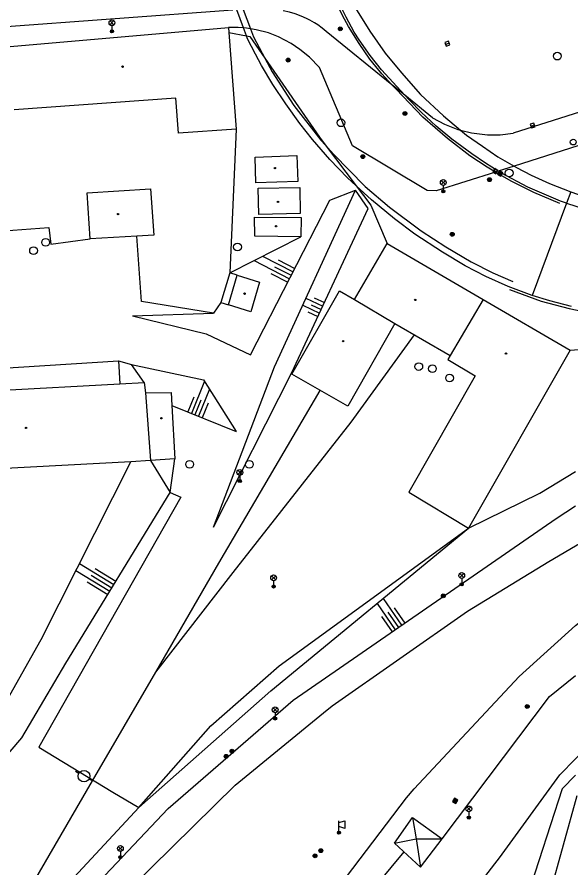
# Model space of a CAD drawing. Extents: x -598341 to -594502, y -1162301 to -1161406.
# Drawn here: x -597672.2 to -597600.6, y -1162026.4 to -1161916.5 of the extents above; entities that cross this region are included whole.
import ezdxf

# ---------------------------------------------------------------- set-up
doc = ezdxf.new("R2010")
doc.units = 0
for name, color, linetype in [('Vrstva 10', 7, 'Continuous'), ('Vrstva 11', 7, 'Continuous'), ('Vrstva 12', 7, 'Continuous'), ('Vrstva 13', 7, 'Continuous'), ('Vrstva 14', 7, 'Continuous'), ('Vrstva 15', 7, 'Continuous'), ('Vrstva 25', 7, 'Continuous'), ('Vrstva 27', 7, 'Continuous'), ('Vrstva 33', 7, 'Continuous'), ('Vrstva 39', 7, 'Continuous'), ('Vrstva 5', 7, 'Continuous'), ('Vrstva 7', 7, 'Continuous'), ('Vrstva 8', 7, 'Continuous'), ('Vrstva 9', 7, 'Continuous')]:
    doc.layers.add(name, color=color, linetype=linetype)

msp = doc.modelspace()

# ---------------------------------------------------------------- linework, layer by layer
at = {"layer": 'Vrstva 10'}
for p, q in [((-597644.28, -1161915.57), (-597693.4, -1161919.18)), ((-597642.91, -1161917.87), (-597643.77, -1161915.54)), ((-597642.53, -1161918.89), (-597642.91, -1161917.87)), ((-597642.38, -1161919.29), (-597642.53, -1161918.89)), ((-597623.74, -1161925.21), (-597632.23, -1161918.33)), ((-597622.06, -1161926.57), (-597623.74, -1161925.21)), ((-597618.47, -1161929.48), (-597622.06, -1161926.57)), ((-597601.18, -1161940.52), (-597601.94, -1161940.26))]:
    msp.add_line(p, q, dxfattribs=at)
for points in [[(-597622.06, -1161926.57), (-597623.09, -1161925.44), (-597625.07, -1161923.27), (-597626.54, -1161921.43), (-597627.96, -1161919.41), (-597628.61, -1161918.4), (-597629.66, -1161916.49), (-597630.59, -1161914.58), (-597631.44, -1161912.48)], [(-597632.23, -1161918.33), (-597632.75, -1161917.91), (-597633.32, -1161917.49), (-597633.75, -1161917.2), (-597634.32, -1161916.87), (-597634.77, -1161916.65), (-597635.46, -1161916.34), (-597636.24, -1161916.07), (-597636.96, -1161915.85), (-597637.78, -1161915.68)], [(-597566.59, -1161918.32), (-597608.06, -1161931.46)], [(-597628.37, -1161938.25), (-597629.45, -1161937.25), (-597631.74, -1161934.85), (-597633.99, -1161932.27), (-597635.62, -1161930.22), (-597637.42, -1161927.68), (-597639.12, -1161925.17), (-597640.56, -1161922.74), (-597641.35, -1161921.27), (-597642.38, -1161919.29)], [(-597610, -1161936.37), (-597611.62, -1161935.35), (-597613.42, -1161934.15), (-597615.97, -1161932.23), (-597618, -1161930.55), (-597619.94, -1161928.77), (-597621.48, -1161927.21), (-597622.06, -1161926.57)], [(-597618.47, -1161929.48), (-597616.93, -1161930.32), (-597615.2, -1161930.99), (-597614.85, -1161931.08)], [(-597614.85, -1161931.08), (-597613.45, -1161931.44), (-597611.4, -1161931.68), (-597609.74, -1161931.66), (-597608.06, -1161931.46)], [(-597601.94, -1161940.26), (-597606.19, -1161938.45), (-597609.59, -1161936.63), (-597610, -1161936.37)], [(-597601.18, -1161940.52), (-597597.71, -1161941.61), (-597594.15, -1161942.49), (-597590.47, -1161943.2), (-597586.95, -1161943.68), (-597583.85, -1161944.01), (-597581.21, -1161944.11), (-597579.11, -1161944.01), (-597576.77, -1161943.74), (-597573.33, -1161943.08), (-597570.98, -1161942.38), (-597569.02, -1161941.66), (-597567.03, -1161940.76), (-597565.92, -1161939.82), (-597564.66, -1161938.51), (-597563.87, -1161937.39), (-597563.29, -1161936.28)], [(-597605.63, -1161952.42), (-597608.71, -1161951.28), (-597611.58, -1161949.98), (-597614.26, -1161948.6), (-597617.19, -1161946.84), (-597620.78, -1161944.52), (-597623.41, -1161942.52), (-597626.38, -1161940.09), (-597628.37, -1161938.25)], [(-597600.52, -1161953.87), (-597603.32, -1161953.12), (-597605.63, -1161952.42)]]:
    msp.add_lwpolyline(points, dxfattribs=at)
at = {"layer": 'Vrstva 11'}
for p, q in [((-597643.86, -1161930.93), (-597644.67, -1161949.51)), ((-597600.62, -1161939.03), (-597601.18, -1161940.52)), ((-597601.18, -1161940.52), (-597605.63, -1161952.42)), ((-597656.1, -1161953.21), (-597656.68, -1161944.77)), ((-597644.67, -1161949.51), (-597645.85, -1161953.33)), ((-597646.77, -1161954.72), (-597656.1, -1161953.21)), ((-597645.85, -1161953.33), (-597646.77, -1161954.72)), ((-597690.17, -1161962.81), (-597659.06, -1161960.86)), ((-597659.06, -1161960.86), (-597658.9, -1161963.84)), ((-597623.4, -1162023.16), (-597621.06, -1162019.86)), ((-597621.06, -1162019.86), (-597617.26, -1162022.6)), ((-597621.06, -1162019.86), (-597620.6, -1162022.61)), ((-597623.4, -1162023.16), (-597620.6, -1162022.61)), ((-597620.03, -1162026.26), (-597623.4, -1162023.16)), ((-597620.6, -1162022.61), (-597617.26, -1162022.6)), ((-597620.6, -1162022.61), (-597620.03, -1162026.26))]:
    msp.add_line(p, q, dxfattribs=at)
for points in [[(-597629.96, -1161912.01), (-597628.42, -1161915.33), (-597626.6, -1161918.27), (-597624.6, -1161921.12), (-597622.5, -1161923.68), (-597620.02, -1161926.48), (-597617.08, -1161929.24), (-597614.85, -1161931.08)], [(-597642.91, -1161917.87), (-597643.59, -1161917.81), (-597644.84, -1161917.8)], [(-597642.01, -1161918), (-597642.52, -1161917.91), (-597642.91, -1161917.87)], [(-597633.09, -1161922.97), (-597634.37, -1161921.64), (-597635.61, -1161920.66), (-597636.73, -1161919.89), (-597638.37, -1161919.02), (-597639.69, -1161918.49), (-597641.28, -1161918.12), (-597642.01, -1161918)], [(-597610.34, -1161936.48), (-597618.02, -1161938.92), (-597619.19, -1161938.85), (-597628.81, -1161933.08), (-597633.09, -1161922.97)], [(-597614.85, -1161931.08), (-597614.1, -1161931.7), (-597612.05, -1161933.14), (-597610.03, -1161934.5), (-597607.92, -1161935.71)], [(-597595.53, -1161931.77), (-597607.92, -1161935.71)], [(-597610, -1161936.37), (-597610.34, -1161936.48)], [(-597607.92, -1161935.71), (-597610, -1161936.37)], [(-597607.92, -1161935.71), (-597607.62, -1161935.88), (-597605.73, -1161936.88), (-597603.36, -1161937.95), (-597600.62, -1161939.03)], [(-597600.62, -1161939.03), (-597597.32, -1161940.18)], [(-597677.38, -1161944.34), (-597668.06, -1161943.66), (-597667.81, -1161945.79), (-597662.71, -1161945.12)], [(-597600, -1162014.37), (-597601.73, -1162016.15), (-597606.27, -1162030.1), (-597611.62, -1162044.27)], [(-597613.85, -1162047.02), (-597632.06, -1162079.4), (-597630.45, -1162080.49), (-597609.93, -1162045.79), (-597603.34, -1162029.74), (-597599.8, -1162017)]]:
    msp.add_lwpolyline(points, dxfattribs=at)
at = {"layer": 'Vrstva 12'}
for p, q in [((-597664.16, -1162014.15), (-597664.6, -1162013.9)), ((-597662.42, -1162015.13), (-597662.85, -1162014.88))]:
    msp.add_line(p, q, dxfattribs=at)
msp.add_circle((-597663.51, -1162014.51), 0.75, dxfattribs=at)
at = {"layer": 'Vrstva 13'}
for points in [[(-597654.25, -1162001.06), (-597644.26, -1161988.21), (-597629.01, -1161968.77), (-597620.81, -1161957.51)], [(-597654.25, -1162001.06), (-597646.08, -1161986.99), (-597633.01, -1161964.68)], [(-597702.26, -1162083.55), (-597697.68, -1162077.93), (-597692.8, -1162071.16), (-597679.28, -1162052.87), (-597668.34, -1162039.66), (-597644, -1162015.69), (-597632.58, -1162006.31), (-597631.43, -1162005.43), (-597613.97, -1161993.19), (-597603.48, -1161986.77), (-597600, -1161984.74), (-597586.32, -1161976.86)], [(-597650.11, -1162060.68), (-597641.74, -1162046.32), (-597632.18, -1162030.9), (-597621.83, -1162017.29), (-597620.87, -1162016.14), (-597607.31, -1162001.64), (-597600, -1161995.07), (-597583.06, -1161981.55)], [(-597623.82, -1162043.38), (-597615.88, -1162032.88), (-597610.44, -1162025.83), (-597609.83, -1162025.04), (-597602.02, -1162014.36), (-597600, -1162012.29), (-597577.77, -1161989.47)], [(-597702.26, -1162083.55), (-597694.83, -1162070.79), (-597682.23, -1162049.15), (-597662.42, -1162015.13), (-597654.25, -1162001.06)], [(-597650.11, -1162060.68), (-597640.21, -1162047.31), (-597631.99, -1162036.18), (-597622.16, -1162024.3)]]:
    msp.add_lwpolyline(points, dxfattribs=at)
at = {"layer": 'Vrstva 14'}
for p, q in [((-597626.82, -1161941.21), (-597628.45, -1161938.83)), ((-597644.67, -1161949.51), (-597635.48, -1161944.84)), ((-597643.72, -1161949.8), (-597644.67, -1161949.51)), ((-597645.85, -1161953.33), (-597644.85, -1161953.64)), ((-597657.24, -1161955.05), (-597646.77, -1161954.72)), ((-597655.74, -1161963.67), (-597657.39, -1161961.35)), ((-597652.16, -1161966.63), (-597643.85, -1161970))]:
    msp.add_line(p, q, dxfattribs=at)
for points in [[(-597657.24, -1161955.05), (-597647.74, -1161957.38), (-597642.01, -1161960.08), (-597631.74, -1161940.11), (-597628.45, -1161938.83)], [(-597646.8, -1161982.36), (-597638.89, -1161961.64), (-597628.45, -1161938.83)], [(-597646.8, -1161982.36), (-597636.65, -1161962.37), (-597626.82, -1161941.21)], [(-597659.06, -1161960.86), (-597657.39, -1161961.35)], [(-597657.39, -1161961.35), (-597648.07, -1161963.33), (-597643.85, -1161970)], [(-597680.66, -1162012.14), (-597677.41, -1162011.63), (-597669.06, -1161996.85), (-597657.46, -1161973.9)], [(-597652.36, -1161977.86), (-597651.77, -1161973.53)], [(-597613.82, -1161982.48), (-597604.64, -1161977.97), (-597600, -1161975.17)], [(-597677.35, -1162016.34), (-597671.56, -1162009.56), (-597665.86, -1161999.9), (-597652.36, -1161977.86)], [(-597679.01, -1162048.02), (-597667.44, -1162034.38), (-597652.63, -1162018.69), (-597636.49, -1162004.7), (-597602.51, -1161981.23), (-597600, -1161979.59)], [(-597656.44, -1162018.57), (-597639.36, -1162003.47), (-597613.82, -1161982.48)], [(-597617.26, -1162022.6), (-597603.38, -1162004.24), (-597600, -1162001.51)], [(-597679.01, -1162048.02), (-597670.38, -1162033.57), (-597656.44, -1162018.57)], [(-597620.03, -1162026.26), (-597617.26, -1162022.6)]]:
    msp.add_lwpolyline(points, dxfattribs=at)
at = {"layer": 'Vrstva 15'}
for p, q in [((-597640.43, -1161947.36), (-597636.51, -1161949.38)), ((-597641.54, -1161947.92), (-597636.96, -1161950.27)), ((-597638.9, -1161948.71), (-597636.73, -1161949.82)), ((-597638.44, -1161947.82), (-597636.28, -1161948.93)), ((-597639.36, -1161949.6), (-597637.19, -1161950.71)), ((-597634.84, -1161952.78), (-597632.66, -1161953.79)), ((-597633.76, -1161952.73), (-597632.45, -1161953.34)), ((-597635.25, -1161953.69), (-597633.09, -1161954.7)), ((-597634.18, -1161953.64), (-597632.88, -1161954.25)), ((-597634.6, -1161954.55), (-597633.3, -1161955.15)), ((-597647.96, -1161963.5), (-597649.64, -1161967.65)), ((-597647.3, -1161964.54), (-597648.72, -1161968.03)), ((-597649.34, -1161965.57), (-597650.11, -1161967.46)), ((-597648.41, -1161965.95), (-597649.18, -1161967.84)), ((-597647.49, -1161966.32), (-597648.25, -1161968.22)), ((-597664.1, -1161987.03), (-597659.65, -1161989.76)), ((-597664.55, -1161987.93), (-597660.17, -1161990.61)), ((-597662.08, -1161987.68), (-597659.39, -1161989.33)), ((-597663.12, -1161989.39), (-597660.43, -1161991.04)), ((-597662.6, -1161988.54), (-597659.91, -1161990.18)), ((-597624.87, -1161991.56), (-597622.48, -1161995.02)), ((-597625.64, -1161992.2), (-597623.3, -1161995.59)), ((-597624.25, -1161993.33), (-597622.89, -1161995.3)), ((-597623.43, -1161992.76), (-597622.07, -1161994.74)), ((-597625.08, -1161993.9), (-597623.71, -1161995.87))]:
    msp.add_line(p, q, dxfattribs=at)
at = {"layer": 'Vrstva 25'}
for points in [[(-597615.9, -1162017.78), (-597615.46, -1162018.03), (-597615.22, -1162017.59), (-597615.66, -1162017.35)], [(-597615.83, -1162017.77), (-597615.48, -1162017.96), (-597615.29, -1162017.61), (-597615.64, -1162017.42)], [(-597615.76, -1162017.75), (-597615.5, -1162017.89), (-597615.35, -1162017.63), (-597615.62, -1162017.49)], [(-597615.7, -1162017.73), (-597615.52, -1162017.83), (-597615.42, -1162017.65), (-597615.6, -1162017.55)], [(-597615.63, -1162017.71), (-597615.54, -1162017.76), (-597615.49, -1162017.67), (-597615.58, -1162017.62)]]:
    msp.add_lwpolyline(points, close=True, dxfattribs=at)
for centre, radius in [((-597630.4, -1161917.98), 0.25), ((-597630.4, -1161917.98), 0.2), ((-597630.4, -1161917.98), 0.15), ((-597630.4, -1161917.98), 0.1), ((-597630.4, -1161917.98), 0.05), ((-597637.13, -1161922.02), 0.25), ((-597637.13, -1161922.02), 0.2), ((-597637.13, -1161922.02), 0.15), ((-597637.13, -1161922.02), 0.1), ((-597637.13, -1161922.02), 0.05), ((-597622.05, -1161928.92), 0.25), ((-597622.05, -1161928.92), 0.2), ((-597622.05, -1161928.92), 0.15), ((-597622.05, -1161928.92), 0.1), ((-597622.05, -1161928.92), 0.05), ((-597627.49, -1161934.49), 0.25), ((-597627.49, -1161934.49), 0.2), ((-597627.49, -1161934.49), 0.15), ((-597627.49, -1161934.49), 0.1), ((-597627.49, -1161934.49), 0.05), ((-597611.13, -1161937.47), 0.25), ((-597611.13, -1161937.47), 0.2), ((-597611.13, -1161937.47), 0.15), ((-597611.13, -1161937.47), 0.1), ((-597611.13, -1161937.47), 0.05), ((-597615.94, -1161944.52), 0.25), ((-597615.94, -1161944.52), 0.2), ((-597615.94, -1161944.52), 0.15), ((-597615.94, -1161944.52), 0.1), ((-597615.94, -1161944.52), 0.05), ((-597617.09, -1161991.22), 0.25), ((-597617.09, -1161991.22), 0.2), ((-597617.09, -1161991.22), 0.15), ((-597617.09, -1161991.22), 0.1), ((-597617.09, -1161991.22), 0.05), ((-597606.25, -1162005.51), 0.25), ((-597606.25, -1162005.51), 0.2), ((-597606.25, -1162005.51), 0.15), ((-597606.25, -1162005.51), 0.1), ((-597606.25, -1162005.51), 0.05), ((-597644.39, -1162011.29), 0.25), ((-597644.39, -1162011.29), 0.2), ((-597644.39, -1162011.29), 0.15), ((-597644.39, -1162011.29), 0.1), ((-597644.39, -1162011.29), 0.05), ((-597645.15, -1162011.95), 0.25), ((-597645.15, -1162011.95), 0.2), ((-597645.15, -1162011.95), 0.15), ((-597645.15, -1162011.95), 0.1), ((-597645.15, -1162011.95), 0.05), ((-597633.66, -1162024.8), 0.25), ((-597632.92, -1162024.13), 0.25), ((-597632.92, -1162024.13), 0.2), ((-597632.92, -1162024.13), 0.15), ((-597632.92, -1162024.13), 0.1), ((-597632.92, -1162024.13), 0.05), ((-597633.66, -1162024.8), 0.2), ((-597633.66, -1162024.8), 0.15), ((-597633.66, -1162024.8), 0.1), ((-597633.66, -1162024.8), 0.05)]:
    msp.add_circle(centre, radius, dxfattribs=at)
at = {"layer": 'Vrstva 27'}
for p, q in [((-597616.82, -1161919.98), (-597616.34, -1161919.82)), ((-597605.78, -1161930.55), (-597605.3, -1161930.39)), ((-597610.58, -1161936.25), (-597610.16, -1161936.51)), ((-597609.95, -1161936.54), (-597609.53, -1161936.8))]:
    msp.add_line(p, q, dxfattribs=at)
for points in [[(-597616.74, -1161920.22), (-597616.26, -1161920.06), (-597616.42, -1161919.58), (-597616.9, -1161919.74)], [(-597605.7, -1161930.79), (-597605.22, -1161930.63), (-597605.38, -1161930.15), (-597605.86, -1161930.31)], [(-597610.71, -1161936.46), (-597610.29, -1161936.72), (-597610.03, -1161936.3), (-597610.45, -1161936.04)], [(-597610.08, -1161936.75), (-597609.66, -1161937.01), (-597609.4, -1161936.59), (-597609.82, -1161936.33)]]:
    msp.add_lwpolyline(points, close=True, dxfattribs=at)
for centre in [(-597602.36, -1161921.51), (-597630.32, -1161930.12), (-597608.58, -1161936.61), (-597668.46, -1161945.57), (-597670.03, -1161946.63), (-597643.68, -1161946.16), (-597620.26, -1161961.61), (-597618.5, -1161961.88), (-597616.28, -1161963.09), (-597649.86, -1161974.23), (-597642.16, -1161974.24)]:
    msp.add_circle(centre, 0.5, dxfattribs=at)
at = {"layer": 'Vrstva 33'}
for p, q in [((-597660.17, -1161917.46), (-597659.64, -1161916.93)), ((-597660.17, -1161916.93), (-597659.64, -1161917.46)), ((-597659.9, -1161917.57), (-597659.9, -1161918.32)), ((-597617.35, -1161938.11), (-597616.83, -1161937.58)), ((-597617.35, -1161937.58), (-597616.83, -1161938.11)), ((-597617.09, -1161938.22), (-597617.09, -1161938.97)), ((-597643.65, -1161975.53), (-597643.11, -1161975)), ((-597643.65, -1161975), (-597643.11, -1161975.53)), ((-597643.38, -1161975.64), (-597643.38, -1161976.39)), ((-597639.28, -1161989.16), (-597638.74, -1161988.63)), ((-597639.28, -1161988.63), (-597638.74, -1161989.16)), ((-597639.01, -1161989.27), (-597639.01, -1161990.02)), ((-597614.97, -1161988.87), (-597614.45, -1161988.34)), ((-597614.97, -1161988.34), (-597614.45, -1161988.87)), ((-597614.71, -1161988.98), (-597614.71, -1161989.73)), ((-597639.08, -1162006.2), (-597638.55, -1162005.67)), ((-597639.08, -1162005.67), (-597638.55, -1162006.2)), ((-597638.81, -1162006.31), (-597638.81, -1162007.06)), ((-597614.06, -1162019), (-597613.53, -1162018.47)), ((-597614.06, -1162018.47), (-597613.53, -1162019)), ((-597613.79, -1162019.11), (-597613.79, -1162019.86)), ((-597630.57, -1162021.61), (-597630.57, -1162020.26)), ((-597659.08, -1162024.11), (-597658.55, -1162023.58)), ((-597659.08, -1162023.58), (-597658.55, -1162024.11)), ((-597658.81, -1162024.22), (-597658.81, -1162024.97))]:
    msp.add_line(p, q, dxfattribs=at)
msp.add_lwpolyline([(-597630.57, -1162020.51), (-597629.82, -1162020.26), (-597629.82, -1162021.26), (-597630.57, -1162021.01)], dxfattribs=at)
for centre, radius in [((-597659.9, -1161917.2), 0.375), ((-597659.9, -1161918.32), 0.2), ((-597659.9, -1161918.32), 0.145), ((-597659.9, -1161918.32), 0.0876), ((-597600.31, -1161932.61), 0.375), ((-597617.09, -1161937.84), 0.375), ((-597617.09, -1161938.97), 0.2), ((-597617.09, -1161938.97), 0.145), ((-597617.09, -1161938.97), 0.0876), ((-597643.38, -1161975.27), 0.375), ((-597643.38, -1161976.39), 0.2), ((-597643.38, -1161976.39), 0.145), ((-597643.38, -1161976.39), 0.0876), ((-597614.71, -1161988.6), 0.375), ((-597639.01, -1161988.9), 0.375), ((-597639.01, -1161990.02), 0.2), ((-597639.01, -1161990.02), 0.145), ((-597639.01, -1161990.02), 0.0876), ((-597614.71, -1161989.73), 0.2), ((-597614.71, -1161989.73), 0.145), ((-597614.71, -1161989.73), 0.0876), ((-597638.81, -1162005.94), 0.375), ((-597638.81, -1162007.06), 0.2), ((-597638.81, -1162007.06), 0.145), ((-597638.81, -1162007.06), 0.0876), ((-597613.79, -1162018.74), 0.375), ((-597613.79, -1162019.86), 0.2), ((-597613.79, -1162019.86), 0.145), ((-597613.79, -1162019.86), 0.0876), ((-597630.57, -1162021.81), 0.2), ((-597630.57, -1162021.81), 0.145), ((-597630.57, -1162021.81), 0.0876), ((-597658.81, -1162023.84), 0.375), ((-597658.81, -1162024.97), 0.2), ((-597658.81, -1162024.97), 0.145), ((-597658.81, -1162024.97), 0.0876)]:
    msp.add_circle(centre, radius, dxfattribs=at)
at = {"layer": 'Vrstva 39'}
for centre, radius in [((-597658.52, -1161922.87), 0.09), ((-597658.52, -1161922.87), 0.0398), ((-597638.84, -1161935.98), 0.09), ((-597638.84, -1161935.98), 0.0398), ((-597638.45, -1161940.34), 0.09), ((-597638.45, -1161940.34), 0.0398), ((-597659.11, -1161941.92), 0.09), ((-597659.11, -1161941.92), 0.0398), ((-597638.69, -1161943.49), 0.09), ((-597638.69, -1161943.49), 0.0398), ((-597642.76, -1161952.19), 0.09), ((-597642.76, -1161952.19), 0.0398), ((-597620.72, -1161952.99), 0.09), ((-597620.72, -1161952.99), 0.0398), ((-597630.03, -1161958.32), 0.09), ((-597630.03, -1161958.32), 0.0398), ((-597608.99, -1161959.93), 0.09), ((-597608.99, -1161959.93), 0.0398), ((-597653.51, -1161968.28), 0.09), ((-597653.51, -1161968.28), 0.0398), ((-597670.99, -1161969.53), 0.09), ((-597670.99, -1161969.53), 0.0398)]:
    msp.add_circle(centre, radius, dxfattribs=at)
at = {"layer": 'Vrstva 5'}
for p, q in [((-597673.05, -1161920.27), (-597644.84, -1161917.8)), ((-597644.84, -1161917.8), (-597644.79, -1161918.47)), ((-597644.79, -1161918.47), (-597643.86, -1161930.93)), ((-597651.64, -1161926.94), (-597672.54, -1161928.43)), ((-597651.31, -1161931.48), (-597651.64, -1161926.94)), ((-597643.86, -1161930.93), (-597651.31, -1161931.48)), ((-597641.41, -1161934.54), (-597636, -1161934.34)), ((-597636, -1161934.34), (-597635.87, -1161937.72)), ((-597641.3, -1161937.88), (-597641.41, -1161934.54)), ((-597635.87, -1161937.72), (-597641.3, -1161937.88)), ((-597663.1, -1161939.15), (-597654.91, -1161938.66)), ((-597654.91, -1161938.66), (-597654.51, -1161944.65)), ((-597641.02, -1161938.58), (-597635.62, -1161938.47)), ((-597640.94, -1161941.97), (-597641.02, -1161938.58)), ((-597635.62, -1161938.47), (-597635.59, -1161941.85)), ((-597662.71, -1161945.12), (-597663.1, -1161939.15)), ((-597635.59, -1161941.85), (-597640.94, -1161941.97)), ((-597641.48, -1161942.33), (-597635.46, -1161942.37)), ((-597641.46, -1161944.78), (-597641.48, -1161942.33)), ((-597635.46, -1161942.37), (-597635.48, -1161944.84)), ((-597656.68, -1161944.77), (-597662.71, -1161945.12)), ((-597654.51, -1161944.65), (-597656.68, -1161944.77)), ((-597635.48, -1161944.84), (-597641.46, -1161944.78)), ((-597628.56, -1161952.95), (-597624.36, -1161945.73)), ((-597624.36, -1161945.73), (-597611.95, -1161952.93)), ((-597644.85, -1161953.64), (-597643.72, -1161949.8)), ((-597643.72, -1161949.8), (-597640.85, -1161950.69)), ((-597640.85, -1161950.69), (-597641.97, -1161954.52)), ((-597636.68, -1161962.6), (-597630.52, -1161951.83)), ((-597630.52, -1161951.83), (-597628.56, -1161952.95)), ((-597628.56, -1161952.95), (-597623.35, -1161956.04)), ((-597611.95, -1161952.93), (-597616.22, -1161960.18)), ((-597611.95, -1161952.93), (-597600.7, -1161959.47)), ((-597641.97, -1161954.52), (-597644.85, -1161953.64)), ((-597623.35, -1161956.04), (-597629.44, -1161966.71)), ((-597623.35, -1161956.04), (-597616.22, -1161960.18)), ((-597600.7, -1161959.47), (-597613.82, -1161982.48)), ((-597616.22, -1161960.18), (-597616.5, -1161960.7)), ((-597616.5, -1161960.7), (-597612.99, -1161962.81)), ((-597629.44, -1161966.71), (-597636.68, -1161962.6)), ((-597612.99, -1161962.81), (-597621.56, -1161977.82)), ((-597686.18, -1161965.3), (-597658.9, -1161963.84)), ((-597658.9, -1161963.84), (-597655.74, -1161963.67)), ((-597655.74, -1161963.67), (-597655.56, -1161965)), ((-597655.56, -1161965), (-597652.26, -1161964.97)), ((-597655.56, -1161965), (-597654.93, -1161973.76)), ((-597652.26, -1161964.97), (-597652.16, -1161966.63)), ((-597652.16, -1161966.63), (-597651.77, -1161973.53)), ((-597657.46, -1161973.9), (-597674.52, -1161974.83)), ((-597654.93, -1161973.76), (-597657.46, -1161973.9)), ((-597651.77, -1161973.53), (-597654.93, -1161973.76)), ((-597621.56, -1161977.82), (-597613.82, -1161982.48))]:
    msp.add_line(p, q, dxfattribs=at)
at = {"layer": 'Vrstva 7'}
for p, q in [((-597654.93, -1161973.76), (-597652.36, -1161977.86)), ((-597652.36, -1161977.86), (-597651, -1161978.48)), ((-597651, -1161978.48), (-597669.36, -1162010.75)), ((-597638.3, -1162000.28), (-597613.82, -1161982.48)), ((-597647.13, -1162008.02), (-597638.3, -1162000.28))]:
    msp.add_line(p, q, dxfattribs=at)
for points in [[(-597644.79, -1161918.47), (-597642.53, -1161918.89)], [(-597642.53, -1161918.89), (-597642.08, -1161918.97), (-597640.13, -1161921.79)], [(-597640.13, -1161921.79), (-597633.09, -1161931.99), (-597632.35, -1161932.97)], [(-597632.35, -1161932.97), (-597628.37, -1161938.25)], [(-597628.37, -1161938.25), (-597626.46, -1161940.78), (-597624.36, -1161945.73)], [(-597600.7, -1161959.47), (-597566.42, -1161956.83)], [(-597656.44, -1162018.57), (-597647.13, -1162008.02)], [(-597659.78, -1162016.57), (-597656.44, -1162018.57)]]:
    msp.add_lwpolyline(points, dxfattribs=at)
at = {"layer": 'Vrstva 8'}
msp.add_line((-597669.36, -1162010.75), (-597659.78, -1162016.57), dxfattribs=at)
at = {"layer": 'Vrstva 9'}
for p, q in [((-597642.94, -1161915.49), (-597642.01, -1161918)), ((-597642.01, -1161918), (-597641.63, -1161919.01))]:
    msp.add_line(p, q, dxfattribs=at)
for points in [[(-597623.74, -1161925.21), (-597625.05, -1161923.8), (-597626.58, -1161921.89), (-597627.98, -1161919.9), (-597629.36, -1161917.67), (-597630.11, -1161916.26), (-597630.88, -1161914.68), (-597631.72, -1161912.58)], [(-597641.63, -1161919.01), (-597640.13, -1161921.79)], [(-597640.13, -1161921.79), (-597639.19, -1161923.54), (-597636.39, -1161927.88), (-597632.9, -1161932.35), (-597632.35, -1161932.97)], [(-597610.34, -1161936.48), (-597611.44, -1161935.84), (-597613.65, -1161934.4), (-597616.57, -1161932.16), (-597619.73, -1161929.4), (-597623.2, -1161925.79), (-597623.74, -1161925.21)], [(-597632.35, -1161932.97), (-597631.28, -1161934.18), (-597627.17, -1161938.33), (-597624.06, -1161941.04), (-597619.97, -1161944.09), (-597616.77, -1161946.16), (-597613.5, -1161948.09), (-597610.7, -1161949.49), (-597608.12, -1161950.64)], [(-597602.05, -1161940.54), (-597605.39, -1161939.14), (-597608.31, -1161937.66), (-597610.34, -1161936.48)], [(-597608.53, -1161951.66), (-597604.43, -1161953.14), (-597600.84, -1161954.1), (-597598.76, -1161954.54), (-597595.34, -1161955.1), (-597590.77, -1161955.64), (-597585.92, -1161955.94), (-597580.81, -1161955.91), (-597576.31, -1161955.66), (-597570.87, -1161955.1), (-597566.35, -1161954.28), (-597564.33, -1161953.45), (-597561.62, -1161951.93), (-597559, -1161950.11), (-597556.59, -1161947.99), (-597555.22, -1161946.5), (-597553.31, -1161944.01), (-597551.7, -1161941.14), (-597550.61, -1161938.42)]]:
    msp.add_lwpolyline(points, dxfattribs=at)

doc.saveas('drawing.dxf')
